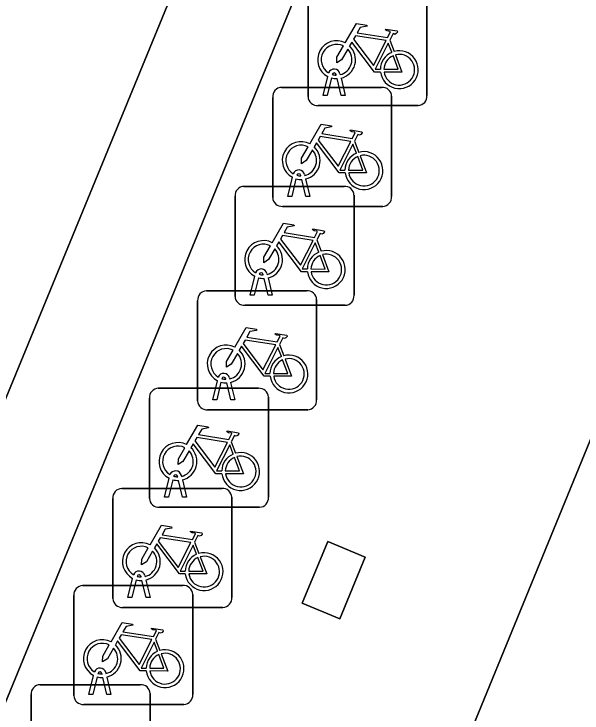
# Model space of a CAD drawing. Extents: x 160023 to 161302, y 384750 to 385707.
# Drawn here: x 160485.66 to 160490.43, y 384950.67 to 384956.54 of the extents above; entities that cross this region are included whole.
import ezdxf

# ---------------------------------------------------------------- set-up
doc = ezdxf.new("R2010")
doc.units = 0
for name, color, linetype in [('IMGEO_Fietsenrek', 7, 'Continuous'), ('IMGEO_Groenvoorziening', 7, 'Continuous'), ('IMGEO_Pand', 7, 'Continuous'), ('IMGEO_Parkeervlak_halfverhard', 7, 'Continuous'), ('IMGEO_Rijbaan_lokaal_open', 7, 'Continuous')]:
    doc.layers.add(name, color=color, linetype=linetype)

msp = doc.modelspace()

# ---------------------------------------------------------------- linework, layer by layer
at = {"layer": 'IMGEO_Fietsenrek'}
for p, q in [((160488.1335, 384955.8509), (160488.1335, 384956.6918)), ((160488.1335, 384956.6918), (160488.1335, 384955.8509)), ((160489.1325, 384956.7011), (160489.1325, 384955.8602)), ((160489.1325, 384955.8602), (160489.1325, 384956.7011)), ((160488.8202, 384956.3252), (160488.8565, 384956.23)), ((160488.4016, 384956.0434), (160488.4034, 384956.0355)), ((160488.2605, 384955.8603), (160488.2988, 384956.0203)), ((160488.3292, 384956.0081), (160488.2939, 384955.8603)), ((160488.3709, 384956.0319), (160488.3699, 384956.0362)), ((160488.412, 384955.8603), (160488.3781, 384956.002)), ((160488.4104, 384956.0063), (160488.4454, 384955.8603)), ((160487.9109, 384955.9285), (160488.7518, 384955.9285)), ((160488.7518, 384955.9285), (160487.9109, 384955.9285)), ((160487.8365, 384955.0039), (160487.8365, 384955.8448)), ((160487.8365, 384955.8448), (160487.8365, 384955.0039)), ((160488.2939, 384955.8603), (160488.2605, 384955.8603)), ((160488.4454, 384955.8603), (160488.412, 384955.8603)), ((160488.8355, 384955.8541), (160488.8355, 384955.0132)), ((160488.8355, 384955.0132), (160488.8355, 384955.8541)), ((160489.0581, 384955.7765), (160488.2172, 384955.7765)), ((160488.2172, 384955.7765), (160489.0581, 384955.7765)), ((160488.5232, 384955.4782), (160488.5595, 384955.383)), ((160487.9635, 384955.0133), (160488.0018, 384955.1733)), ((160488.0322, 384955.1611), (160487.9969, 384955.0133)), ((160488.0739, 384955.1849), (160488.0729, 384955.1892)), ((160488.1046, 384955.1964), (160488.1064, 384955.1885)), ((160488.115, 384955.0133), (160488.0811, 384955.155)), ((160488.1134, 384955.1593), (160488.1484, 384955.0133)), ((160487.5949, 384955.0975), (160488.4358, 384955.0975)), ((160488.4358, 384955.0975), (160487.5949, 384955.0975)), ((160487.5205, 384954.1729), (160487.5205, 384955.0138)), ((160487.5205, 384955.0138), (160487.5205, 384954.1729)), ((160487.9969, 384955.0133), (160487.9635, 384955.0133)), ((160488.1484, 384955.0133), (160488.115, 384955.0133)), ((160488.5195, 384955.0231), (160488.5195, 384954.1822)), ((160488.5195, 384954.1822), (160488.5195, 384955.0231)), ((160488.7611, 384954.9295), (160487.9202, 384954.9295)), ((160487.9202, 384954.9295), (160488.7611, 384954.9295)), ((160488.2072, 384954.6472), (160488.2435, 384954.552)), ((160487.6475, 384954.1823), (160487.6858, 384954.3423)), ((160487.7579, 384954.3539), (160487.7569, 384954.3582)), ((160487.7886, 384954.3654), (160487.7904, 384954.3575)), ((160487.7162, 384954.3301), (160487.6809, 384954.1823)), ((160487.799, 384954.1823), (160487.7651, 384954.324)), ((160487.7974, 384954.3283), (160487.8324, 384954.1823)), ((160487.2809, 384954.2205), (160488.1218, 384954.2205)), ((160488.1218, 384954.2205), (160487.2809, 384954.2205)), ((160487.6809, 384954.1823), (160487.6475, 384954.1823)), ((160487.8324, 384954.1823), (160487.799, 384954.1823)), ((160487.2065, 384953.2959), (160487.2065, 384954.1368)), ((160487.2065, 384954.1368), (160487.2065, 384953.2959)), ((160488.2055, 384954.1461), (160488.2055, 384953.3052)), ((160488.2055, 384953.3052), (160488.2055, 384954.1461)), ((160488.4451, 384954.0985), (160487.6042, 384954.0985)), ((160487.6042, 384954.0985), (160488.4451, 384954.0985)), ((160487.8932, 384953.7702), (160487.9295, 384953.675)), ((160487.3335, 384953.3053), (160487.3718, 384953.4653)), ((160487.4439, 384953.4769), (160487.4429, 384953.4812)), ((160487.4746, 384953.4884), (160487.4764, 384953.4805)), ((160486.8759, 384953.4015), (160487.7168, 384953.4015)), ((160487.7168, 384953.4015), (160486.8759, 384953.4015)), ((160487.4022, 384953.4531), (160487.3669, 384953.3053)), ((160487.485, 384953.3053), (160487.4511, 384953.447)), ((160487.4834, 384953.4513), (160487.5184, 384953.3053)), ((160486.8015, 384952.4769), (160486.8015, 384953.3178)), ((160486.8015, 384953.3178), (160486.8015, 384952.4769)), ((160487.3669, 384953.3053), (160487.3335, 384953.3053)), ((160487.5184, 384953.3053), (160487.485, 384953.3053)), ((160487.8005, 384953.3271), (160487.8005, 384952.4862)), ((160487.8005, 384952.4862), (160487.8005, 384953.3271)), ((160488.1311, 384953.2215), (160487.2902, 384953.2215)), ((160487.2902, 384953.2215), (160488.1311, 384953.2215)), ((160487.4882, 384952.9512), (160487.5245, 384952.856)), ((160486.9285, 384952.4863), (160486.9668, 384952.6463)), ((160487.0389, 384952.6579), (160487.0379, 384952.6622)), ((160487.0696, 384952.6694), (160487.0714, 384952.6615)), ((160486.9972, 384952.6341), (160486.9619, 384952.4863)), ((160487.08, 384952.4863), (160487.0461, 384952.628)), ((160487.0784, 384952.6323), (160487.1134, 384952.4863)), ((160486.5689, 384952.5605), (160487.4098, 384952.5605)), ((160487.4098, 384952.5605), (160486.5689, 384952.5605)), ((160486.4945, 384951.6359), (160486.4945, 384952.4768)), ((160486.4945, 384952.4768), (160486.4945, 384951.6359)), ((160486.9619, 384952.4863), (160486.9285, 384952.4863)), ((160487.1134, 384952.4863), (160487.08, 384952.4863)), ((160487.4935, 384952.4861), (160487.4935, 384951.6452)), ((160487.4935, 384951.6452), (160487.4935, 384952.4861)), ((160487.7261, 384952.4025), (160486.8852, 384952.4025)), ((160486.8852, 384952.4025), (160487.7261, 384952.4025)), ((160487.1812, 384952.1102), (160487.2175, 384952.015)), ((160486.7319, 384951.8169), (160486.7309, 384951.8212)), ((160486.7626, 384951.8284), (160486.7644, 384951.8205)), ((160486.6215, 384951.6453), (160486.6598, 384951.8053)), ((160486.6902, 384951.7931), (160486.6549, 384951.6453)), ((160486.773, 384951.6453), (160486.7391, 384951.787)), ((160486.7714, 384951.7913), (160486.8064, 384951.6453)), ((160486.2409, 384951.7455), (160487.0818, 384951.7455)), ((160487.0818, 384951.7455), (160486.2409, 384951.7455)), ((160486.1665, 384950.8209), (160486.1665, 384951.6618)), ((160486.1665, 384951.6618), (160486.1665, 384950.8209)), ((160486.6549, 384951.6453), (160486.6215, 384951.6453)), ((160486.8064, 384951.6453), (160486.773, 384951.6453)), ((160487.1655, 384951.6711), (160487.1655, 384950.8302)), ((160487.1655, 384950.8302), (160487.1655, 384951.6711)), ((160487.4191, 384951.5615), (160486.5782, 384951.5615)), ((160486.5782, 384951.5615), (160487.4191, 384951.5615)), ((160486.8532, 384951.2952), (160486.8895, 384951.2)), ((160486.4039, 384951.0019), (160486.4029, 384951.0062)), ((160486.4346, 384951.0134), (160486.4364, 384951.0055)), ((160486.2935, 384950.8303), (160486.3318, 384950.9903)), ((160486.3622, 384950.9781), (160486.3269, 384950.8303)), ((160486.445, 384950.8303), (160486.4111, 384950.972)), ((160486.4434, 384950.9763), (160486.4784, 384950.8303)), ((160485.8829, 384950.9125), (160486.7238, 384950.9125)), ((160486.7238, 384950.9125), (160485.8829, 384950.9125)), ((160485.8085, 384949.9879), (160485.8085, 384950.8288)), ((160485.8085, 384950.8288), (160485.8085, 384949.9879)), ((160486.3269, 384950.8303), (160486.2935, 384950.8303)), ((160486.4784, 384950.8303), (160486.445, 384950.8303)), ((160486.8075, 384950.8381), (160486.8075, 384949.9972)), ((160486.8075, 384949.9972), (160486.8075, 384950.8381)), ((160487.0911, 384950.7465), (160486.2502, 384950.7465)), ((160486.2502, 384950.7465), (160487.0911, 384950.7465))]:
    msp.add_line(p, q, dxfattribs=at)
for points in [[(160488.4461, 384956.3022), (160488.5408, 384956.4657), (160488.627, 384956.4519), (160488.6287, 384956.4432), (160488.5726, 384956.4323), (160488.5464, 384956.387), (160488.8016, 384956.3462)], [(160488.8016, 384956.3462), (160488.8266, 384956.395), (160488.8215, 384956.399), (160488.7983, 384956.4027), (160488.7856, 384956.4102), (160488.7846, 384956.4133), (160488.7868, 384956.4179), (160488.8816, 384956.4028), (160488.8839, 384956.3925), (160488.8745, 384956.3801), (160488.8621, 384956.3737), (160488.8476, 384956.3799), (160488.8202, 384956.3252)], [(160488.7887, 384956.321), (160488.5319, 384956.362), (160488.5152, 384956.3332), (160488.6822, 384956.1129), (160488.7887, 384956.321)], [(160488.7418, 384956.0575), (160488.6921, 384956.0576), (160488.5014, 384956.3093), (160488.4824, 384956.2765)], [(160488.8367, 384956.223), (160488.8074, 384956.2998), (160488.698, 384956.0817), (160488.7407, 384956.0816)], [(160488.4668, 384956.2497), (160488.4152, 384956.1605), (160488.3753, 384956.1345), (160488.3765, 384956.182), (160488.431, 384956.2762)], [(160488.7707, 384956.0815), (160488.8906, 384956.0813), (160488.8474, 384956.1949)], [(160488.8672, 384956.2018), (160488.9222, 384956.0572), (160488.7721, 384956.0575)], [(160488.1491, 384955.4552), (160488.2438, 384955.6187), (160488.33, 384955.6049), (160488.3317, 384955.5962), (160488.2756, 384955.5853), (160488.2494, 384955.54), (160488.5046, 384955.4992)], [(160488.4917, 384955.474), (160488.2349, 384955.515), (160488.2182, 384955.4862), (160488.3852, 384955.2659), (160488.4917, 384955.474)], [(160488.5046, 384955.4992), (160488.5296, 384955.548), (160488.5245, 384955.552), (160488.5013, 384955.5557), (160488.4886, 384955.5632), (160488.4876, 384955.5663), (160488.4898, 384955.5709), (160488.5846, 384955.5558), (160488.5869, 384955.5455), (160488.5775, 384955.5331), (160488.5651, 384955.5267), (160488.5506, 384955.5329), (160488.5232, 384955.4782)], [(160488.4448, 384955.2105), (160488.3951, 384955.2106), (160488.2044, 384955.4623), (160488.1854, 384955.4295)], [(160488.1698, 384955.4027), (160488.1182, 384955.3135), (160488.0783, 384955.2875), (160488.0795, 384955.335), (160488.134, 384955.4292)], [(160488.5397, 384955.376), (160488.5104, 384955.4528), (160488.401, 384955.2347), (160488.4437, 384955.2346)], [(160488.4737, 384955.2345), (160488.5936, 384955.2343), (160488.5504, 384955.3479)], [(160488.5702, 384955.3548), (160488.6252, 384955.2102), (160488.4751, 384955.2105)], [(160487.8331, 384954.6242), (160487.9278, 384954.7877), (160488.014, 384954.7739), (160488.0157, 384954.7652), (160487.9596, 384954.7543), (160487.9334, 384954.709), (160488.1886, 384954.6682)], [(160488.1886, 384954.6682), (160488.2136, 384954.717), (160488.2085, 384954.721), (160488.1853, 384954.7247), (160488.1726, 384954.7322), (160488.1716, 384954.7353), (160488.1738, 384954.7399), (160488.2686, 384954.7248), (160488.2709, 384954.7145), (160488.2615, 384954.7021), (160488.2491, 384954.6957), (160488.2346, 384954.7019), (160488.2072, 384954.6472)], [(160488.1757, 384954.643), (160487.9189, 384954.684), (160487.9022, 384954.6552), (160488.0692, 384954.4349), (160488.1757, 384954.643)], [(160487.8538, 384954.5717), (160487.8022, 384954.4825), (160487.7623, 384954.4565), (160487.7635, 384954.504), (160487.818, 384954.5982)], [(160488.1288, 384954.3795), (160488.0791, 384954.3796), (160487.8884, 384954.6313), (160487.8694, 384954.5985)], [(160488.2237, 384954.545), (160488.1944, 384954.6218), (160488.085, 384954.4037), (160488.1277, 384954.4036)], [(160488.1577, 384954.4035), (160488.2776, 384954.4033), (160488.2344, 384954.5169)], [(160488.2542, 384954.5238), (160488.3092, 384954.3792), (160488.1591, 384954.3795)], [(160487.5191, 384953.7472), (160487.6138, 384953.9107), (160487.7, 384953.8969), (160487.7017, 384953.8882), (160487.6456, 384953.8773), (160487.6194, 384953.832), (160487.8746, 384953.7912)], [(160487.8746, 384953.7912), (160487.8996, 384953.84), (160487.8945, 384953.844), (160487.8713, 384953.8477), (160487.8586, 384953.8552), (160487.8576, 384953.8583), (160487.8598, 384953.8629), (160487.9546, 384953.8478), (160487.9569, 384953.8375), (160487.9475, 384953.8251), (160487.9351, 384953.8187), (160487.9206, 384953.8249), (160487.8932, 384953.7702)], [(160487.8148, 384953.5025), (160487.7651, 384953.5026), (160487.5744, 384953.7543), (160487.5554, 384953.7215)], [(160487.8617, 384953.766), (160487.6049, 384953.807), (160487.5882, 384953.7782), (160487.7552, 384953.5579), (160487.8617, 384953.766)], [(160487.5398, 384953.6947), (160487.4882, 384953.6055), (160487.4483, 384953.5795), (160487.4495, 384953.627), (160487.504, 384953.7212)], [(160487.9097, 384953.668), (160487.8804, 384953.7448), (160487.771, 384953.5267), (160487.8137, 384953.5266)], [(160487.8437, 384953.5265), (160487.9636, 384953.5263), (160487.9204, 384953.6399)], [(160487.9402, 384953.6468), (160487.9952, 384953.5022), (160487.8451, 384953.5025)], [(160487.1141, 384952.9282), (160487.2088, 384953.0917), (160487.295, 384953.0779), (160487.2967, 384953.0692), (160487.2406, 384953.0583), (160487.2144, 384953.013), (160487.4696, 384952.9722)], [(160487.4696, 384952.9722), (160487.4946, 384953.021), (160487.4895, 384953.025), (160487.4663, 384953.0287), (160487.4536, 384953.0362), (160487.4526, 384953.0393), (160487.4548, 384953.0439), (160487.5496, 384953.0288), (160487.5519, 384953.0185), (160487.5425, 384953.0061), (160487.5301, 384952.9997), (160487.5156, 384953.0059), (160487.4882, 384952.9512)], [(160487.4098, 384952.6835), (160487.3601, 384952.6836), (160487.1694, 384952.9353), (160487.1504, 384952.9025)], [(160487.4567, 384952.947), (160487.1999, 384952.988), (160487.1832, 384952.9592), (160487.3502, 384952.7389), (160487.4567, 384952.947)], [(160487.1348, 384952.8757), (160487.0832, 384952.7865), (160487.0433, 384952.7605), (160487.0445, 384952.808), (160487.099, 384952.9022)], [(160487.5047, 384952.849), (160487.4754, 384952.9258), (160487.366, 384952.7077), (160487.4087, 384952.7076)], [(160487.4387, 384952.7075), (160487.5586, 384952.7073), (160487.5154, 384952.8209)], [(160487.5352, 384952.8278), (160487.5902, 384952.6832), (160487.4401, 384952.6835)], [(160486.8071, 384952.0872), (160486.9018, 384952.2507), (160486.988, 384952.2369), (160486.9897, 384952.2282), (160486.9336, 384952.2173), (160486.9074, 384952.172), (160487.1626, 384952.1312)], [(160487.1626, 384952.1312), (160487.1876, 384952.18), (160487.1825, 384952.184), (160487.1593, 384952.1877), (160487.1466, 384952.1952), (160487.1456, 384952.1983), (160487.1478, 384952.2029), (160487.2426, 384952.1878), (160487.2449, 384952.1775), (160487.2355, 384952.1651), (160487.2231, 384952.1587), (160487.2086, 384952.1649), (160487.1812, 384952.1102)], [(160487.1497, 384952.106), (160486.8929, 384952.147), (160486.8762, 384952.1182), (160487.0432, 384951.8979), (160487.1497, 384952.106)], [(160486.8278, 384952.0347), (160486.7762, 384951.9455), (160486.7363, 384951.9195), (160486.7375, 384951.967), (160486.792, 384952.0612)], [(160487.1028, 384951.8425), (160487.0531, 384951.8426), (160486.8624, 384952.0943), (160486.8434, 384952.0615)], [(160487.1977, 384952.008), (160487.1684, 384952.0848), (160487.059, 384951.8667), (160487.1017, 384951.8666)], [(160487.1317, 384951.8665), (160487.2516, 384951.8663), (160487.2084, 384951.9799)], [(160487.2282, 384951.9868), (160487.2832, 384951.8422), (160487.1331, 384951.8425)], [(160486.4791, 384951.2722), (160486.5738, 384951.4357), (160486.66, 384951.4219), (160486.6617, 384951.4132), (160486.6056, 384951.4023), (160486.5794, 384951.357), (160486.8346, 384951.3162)], [(160486.8346, 384951.3162), (160486.8596, 384951.365), (160486.8545, 384951.369), (160486.8313, 384951.3727), (160486.8186, 384951.3802), (160486.8176, 384951.3833), (160486.8198, 384951.3879), (160486.9146, 384951.3728), (160486.9169, 384951.3625), (160486.9075, 384951.3501), (160486.8951, 384951.3437), (160486.8806, 384951.3499), (160486.8532, 384951.2952)], [(160486.8217, 384951.291), (160486.5649, 384951.332), (160486.5482, 384951.3032), (160486.7152, 384951.0829), (160486.8217, 384951.291)], [(160486.4998, 384951.2197), (160486.4482, 384951.1305), (160486.4083, 384951.1045), (160486.4095, 384951.152), (160486.464, 384951.2462)], [(160486.7748, 384951.0275), (160486.7251, 384951.0276), (160486.5344, 384951.2793), (160486.5154, 384951.2465)], [(160486.8697, 384951.193), (160486.8404, 384951.2698), (160486.731, 384951.0517), (160486.7737, 384951.0516)], [(160486.9002, 384951.1718), (160486.9552, 384951.0272), (160486.8051, 384951.0275)], [(160486.8037, 384951.0515), (160486.9236, 384951.0513), (160486.8804, 384951.1649)]]:
    msp.add_lwpolyline(points, dxfattribs=at)
for centre, radius, start, end in [((160488.3731, 384956.1609), 0.159, 62.67661, 242.13685), ((160488.3731, 384956.1609), 0.129, 63.31916, 238.90302), ((160488.3731, 384956.1609), 0.159, 283.5766, 46.60424), ((160488.3731, 384956.1609), 0.129, 283.60429, 43.43025), ((160488.8997, 384956.0769), 0.159, 113.3408, 178.32165), ((160488.8997, 384956.0769), 0.159, 187.0065, 105.77075), ((160488.8997, 384956.0769), 0.129, 113.92302, 177.95563), ((160488.8997, 384956.0769), 0.129, 188.67146, 104.58832), ((160488.3529, 384956.0323), 0.0499, 12.8025, 158.69338), ((160488.3529, 384956.0323), 0.0174, 12.8025, 163.45023), ((160488.3731, 384956.1609), 0.159, 253.99666, 271.78671), ((160488.3731, 384956.1609), 0.129, 253.41502, 269.02044), ((160487.9142, 384955.8506), 0.0779, 92.4484, 184.28452), ((160487.9142, 384955.8506), 0.0779, 92.4484, 184.28452), ((160488.7576, 384955.8508), 0.0779, 2.4484, 94.28452), ((160488.7576, 384955.8508), 0.0779, 2.4484, 94.28452), ((160488.2114, 384955.8542), 0.0779, 182.4484, 274.28452), ((160488.2114, 384955.8542), 0.0779, 182.4484, 274.28452), ((160489.0548, 384955.8544), 0.0779, 272.4484, 4.28452), ((160489.0548, 384955.8544), 0.0779, 272.4484, 4.28452), ((160488.0761, 384955.3139), 0.159, 62.67661, 242.13685), ((160488.0761, 384955.3139), 0.129, 63.31916, 238.90302), ((160488.0761, 384955.3139), 0.129, 283.60429, 43.43025), ((160488.0761, 384955.3139), 0.159, 283.5766, 46.60424), ((160488.6027, 384955.2299), 0.159, 113.3408, 178.32165), ((160488.6027, 384955.2299), 0.159, 187.0065, 105.77075), ((160488.6027, 384955.2299), 0.129, 113.92302, 177.95563), ((160488.6027, 384955.2299), 0.129, 188.67146, 104.58832), ((160488.0559, 384955.1853), 0.0499, 12.8025, 158.69338), ((160488.0761, 384955.3139), 0.159, 253.99666, 271.78671), ((160488.0559, 384955.1853), 0.0174, 12.8025, 163.45023), ((160488.0761, 384955.3139), 0.129, 253.41502, 269.02044), ((160487.5982, 384955.0196), 0.0779, 92.4484, 184.28452), ((160487.5982, 384955.0196), 0.0779, 92.4484, 184.28452), ((160488.4416, 384955.0198), 0.0779, 2.4484, 94.28452), ((160488.4416, 384955.0198), 0.0779, 2.4484, 94.28452), ((160487.9144, 384955.0072), 0.0779, 182.4484, 274.28452), ((160487.9144, 384955.0072), 0.0779, 182.4484, 274.28452), ((160488.7578, 384955.0074), 0.0779, 272.4484, 4.28452), ((160488.7578, 384955.0074), 0.0779, 272.4484, 4.28452), ((160487.7601, 384954.4829), 0.159, 62.67661, 242.13685), ((160487.7601, 384954.4829), 0.129, 63.31916, 238.90302), ((160487.7601, 384954.4829), 0.159, 283.5766, 46.60424), ((160487.7601, 384954.4829), 0.129, 283.60429, 43.43025), ((160488.2867, 384954.3989), 0.159, 113.3408, 178.32165), ((160488.2867, 384954.3989), 0.159, 187.0065, 105.77075), ((160488.2867, 384954.3989), 0.129, 113.92302, 177.95563), ((160488.2867, 384954.3989), 0.129, 188.67146, 104.58832), ((160487.7399, 384954.3543), 0.0499, 12.8025, 158.69338), ((160487.7399, 384954.3543), 0.0174, 12.8025, 163.45023), ((160487.7601, 384954.4829), 0.129, 253.41502, 269.02044), ((160487.7601, 384954.4829), 0.159, 253.99666, 271.78671), ((160487.2842, 384954.1426), 0.0779, 92.4484, 184.28452), ((160487.2842, 384954.1426), 0.0779, 92.4484, 184.28452), ((160487.5984, 384954.1762), 0.0779, 182.4484, 274.28452), ((160487.5984, 384954.1762), 0.0779, 182.4484, 274.28452), ((160488.1276, 384954.1428), 0.0779, 2.4484, 94.28452), ((160488.1276, 384954.1428), 0.0779, 2.4484, 94.28452), ((160488.4418, 384954.1764), 0.0779, 272.4484, 4.28452), ((160488.4418, 384954.1764), 0.0779, 272.4484, 4.28452), ((160487.4461, 384953.6059), 0.159, 62.67661, 242.13685), ((160487.4461, 384953.6059), 0.129, 63.31916, 238.90302), ((160487.4461, 384953.6059), 0.129, 283.60429, 43.43025), ((160487.4461, 384953.6059), 0.159, 283.5766, 46.60424), ((160487.9727, 384953.5219), 0.159, 113.3408, 178.32165), ((160487.9727, 384953.5219), 0.159, 187.0065, 105.77075), ((160487.9727, 384953.5219), 0.129, 113.92302, 177.95563), ((160487.9727, 384953.5219), 0.129, 188.67146, 104.58832), ((160487.4259, 384953.4773), 0.0499, 12.8025, 158.69338), ((160487.4259, 384953.4773), 0.0174, 12.8025, 163.45023), ((160487.4461, 384953.6059), 0.129, 253.41502, 269.02044), ((160486.8792, 384953.3236), 0.0779, 92.4484, 184.28452), ((160486.8792, 384953.3236), 0.0779, 92.4484, 184.28452), ((160487.4461, 384953.6059), 0.159, 253.99666, 271.78671), ((160487.7226, 384953.3238), 0.0779, 2.4484, 94.28452), ((160487.7226, 384953.3238), 0.0779, 2.4484, 94.28452), ((160487.2844, 384953.2992), 0.0779, 182.4484, 274.28452), ((160487.2844, 384953.2992), 0.0779, 182.4484, 274.28452), ((160488.1278, 384953.2994), 0.0779, 272.4484, 4.28452), ((160488.1278, 384953.2994), 0.0779, 272.4484, 4.28452), ((160487.0411, 384952.7869), 0.159, 62.67661, 242.13685), ((160487.0411, 384952.7869), 0.129, 63.31916, 238.90302), ((160487.0411, 384952.7869), 0.129, 283.60429, 43.43025), ((160487.0411, 384952.7869), 0.159, 283.5766, 46.60424), ((160487.5677, 384952.7029), 0.159, 113.3408, 178.32165), ((160487.5677, 384952.7029), 0.159, 187.0065, 105.77075), ((160487.5677, 384952.7029), 0.129, 113.92302, 177.95563), ((160487.5677, 384952.7029), 0.129, 188.67146, 104.58832), ((160487.0209, 384952.6583), 0.0499, 12.8025, 158.69338), ((160487.0209, 384952.6583), 0.0174, 12.8025, 163.45023), ((160487.0411, 384952.7869), 0.129, 253.41502, 269.02044), ((160487.0411, 384952.7869), 0.159, 253.99666, 271.78671), ((160486.5722, 384952.4826), 0.0779, 92.4484, 184.28452), ((160486.5722, 384952.4826), 0.0779, 92.4484, 184.28452), ((160487.4156, 384952.4828), 0.0779, 2.4484, 94.28452), ((160487.4156, 384952.4828), 0.0779, 2.4484, 94.28452), ((160486.8794, 384952.4802), 0.0779, 182.4484, 274.28452), ((160486.8794, 384952.4802), 0.0779, 182.4484, 274.28452), ((160487.7228, 384952.4804), 0.0779, 272.4484, 4.28452), ((160487.7228, 384952.4804), 0.0779, 272.4484, 4.28452), ((160486.7341, 384951.9459), 0.159, 62.67661, 242.13685), ((160486.7341, 384951.9459), 0.129, 63.31916, 238.90302), ((160486.7341, 384951.9459), 0.159, 283.5766, 46.60424), ((160486.7341, 384951.9459), 0.129, 283.60429, 43.43025), ((160487.2607, 384951.8619), 0.159, 113.3408, 178.32165), ((160487.2607, 384951.8619), 0.159, 187.0065, 105.77075), ((160487.2607, 384951.8619), 0.129, 188.67146, 104.58832), ((160487.2607, 384951.8619), 0.129, 113.92302, 177.95563), ((160486.7139, 384951.8173), 0.0499, 12.8025, 158.69338), ((160486.7139, 384951.8173), 0.0174, 12.8025, 163.45023), ((160486.7341, 384951.9459), 0.129, 253.41502, 269.02044), ((160486.7341, 384951.9459), 0.159, 253.99666, 271.78671), ((160486.2442, 384951.6676), 0.0779, 92.4484, 184.28452), ((160486.2442, 384951.6676), 0.0779, 92.4484, 184.28452), ((160487.0876, 384951.6678), 0.0779, 2.4484, 94.28452), ((160487.0876, 384951.6678), 0.0779, 2.4484, 94.28452), ((160487.4158, 384951.6394), 0.0779, 272.4484, 4.28452), ((160487.4158, 384951.6394), 0.0779, 272.4484, 4.28452), ((160486.5724, 384951.6392), 0.0779, 182.4484, 274.28452), ((160486.5724, 384951.6392), 0.0779, 182.4484, 274.28452), ((160486.4061, 384951.1309), 0.159, 62.67661, 242.13685), ((160486.4061, 384951.1309), 0.129, 63.31916, 238.90302), ((160486.4061, 384951.1309), 0.159, 283.5766, 46.60424), ((160486.4061, 384951.1309), 0.129, 283.60429, 43.43025), ((160486.9327, 384951.0469), 0.159, 113.3408, 178.32165), ((160486.9327, 384951.0469), 0.159, 187.0065, 105.77075), ((160486.9327, 384951.0469), 0.129, 188.67146, 104.58832), ((160486.9327, 384951.0469), 0.129, 113.92302, 177.95563), ((160486.3859, 384951.0023), 0.0499, 12.8025, 158.69338), ((160486.3859, 384951.0023), 0.0174, 12.8025, 163.45023), ((160486.4061, 384951.1309), 0.129, 253.41502, 269.02044), ((160486.4061, 384951.1309), 0.159, 253.99666, 271.78671), ((160485.8862, 384950.8346), 0.0779, 92.4484, 184.28452), ((160485.8862, 384950.8346), 0.0779, 92.4484, 184.28452), ((160486.7296, 384950.8348), 0.0779, 2.4484, 94.28452), ((160486.7296, 384950.8348), 0.0779, 2.4484, 94.28452), ((160486.2444, 384950.8242), 0.0779, 182.4484, 274.28452), ((160486.2444, 384950.8242), 0.0779, 182.4484, 274.28452), ((160487.0878, 384950.8244), 0.0779, 272.4484, 4.28452), ((160487.0878, 384950.8244), 0.0779, 272.4484, 4.28452)]:
    msp.add_arc(centre, radius, start, end, dxfattribs=at)
at = {"layer": 'IMGEO_Groenvoorziening'}
for points in [[(160483.155, 384939.562), (160481.3, 384940.31), (160490.354, 384962.366), (160490.589, 384962.875), (160490.999, 384964.031), (160491.213, 384964.548), (160493.422, 384969.838), (160493.636, 384970.356), (160495.801, 384975.668), (160496.015, 384976.186), (160497.665, 384980.204), (160497.859, 384980.71), (160496.766, 384981.152)], [(160496.891, 384980.8), (160479.633, 384938.818)]]:
    msp.add_lwpolyline(points, dxfattribs=at)
at = {"layer": 'IMGEO_Pand'}
msp.add_lwpolyline([(160515.238, 384977.2), (160498.368, 384980.613), (160497.859, 384980.71), (160497.665, 384980.204), (160497.958, 384980.073), (160498.134, 384980.465), (160499.54, 384980.191), (160492.68, 384963.335), (160494.455, 384962.613), (160481.188, 384930.237), (160447.942, 384943.367)], dxfattribs=at)
msp.add_lwpolyline([(160488.084, 384951.597), (160488.4, 384951.466), (160488.613, 384951.984), (160488.299, 384952.114)], close=True, dxfattribs=at)
at = {"layer": 'IMGEO_Parkeervlak_halfverhard'}
msp.add_lwpolyline([(160479.633, 384938.818), (160496.891, 384980.8)], dxfattribs=at)
at = {"layer": 'IMGEO_Rijbaan_lokaal_open'}
for points in [[(160481.188, 384930.237), (160494.455, 384962.613)], [(160490.354, 384962.366), (160481.3, 384940.31), (160483.155, 384939.562), (160481.753, 384936.084)]]:
    msp.add_lwpolyline(points, dxfattribs=at)
msp.add_lwpolyline([(160488.084, 384951.597), (160488.299, 384952.114), (160488.613, 384951.984), (160488.4, 384951.466)], close=True, dxfattribs=at)

doc.saveas('drawing.dxf')
